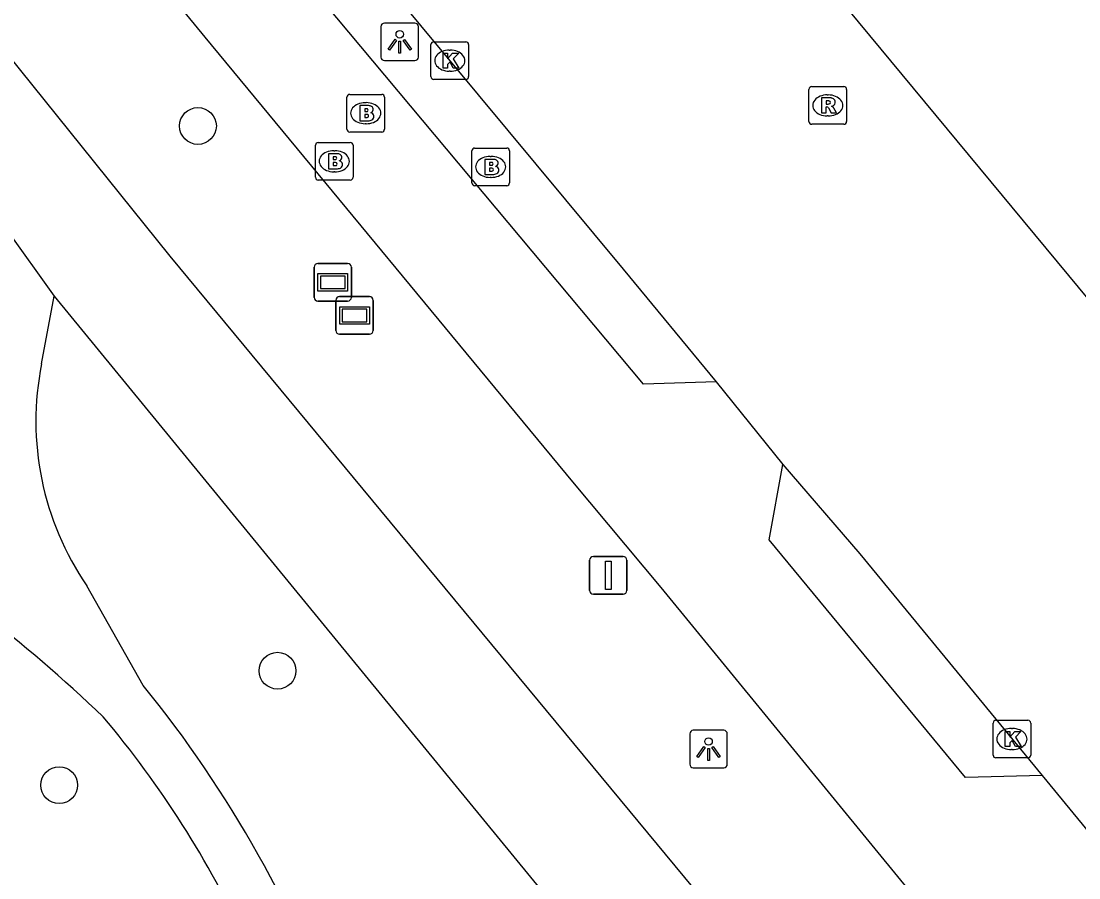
# Model space of a CAD drawing. Extents: x 159280 to 160375, y 384531 to 385872.
# Drawn here: x 159439.65 to 159467.75, y 385135.22 to 385157.98 of the extents above; entities that cross this region are included whole.
import ezdxf

# ---------------------------------------------------------------- set-up
doc = ezdxf.new("R2010")
doc.units = 0
for name, color, linetype in [('IMGEO_Boom', 7, 'Continuous'), ('IMGEO_Brandkraan', 7, 'Continuous'), ('IMGEO_Fietspad_open', 7, 'Continuous'), ('IMGEO_Kolk', 7, 'Continuous'), ('IMGEO_Lichtpunt', 7, 'Continuous'), ('IMGEO_Rijbaan_lokaal_open', 7, 'Continuous'), ('IMGEO_Rioolput', 7, 'Continuous'), ('IMGEO_Verkeersbordpaal', 7, 'Continuous'), ('IMGEO_Verklikker', 7, 'Continuous'), ('IMGEO_Voetpad_halfverhard', 7, 'Continuous')]:
    doc.layers.add(name, color=color, linetype=linetype)

msp = doc.modelspace()

# ---------------------------------------------------------------- linework, layer by layer
at = {"layer": 'IMGEO_Boom'}
for centre in [(159444.348, 385155.198), (159446.464, 385140.721), (159440.663, 385137.681)]:
    msp.add_circle(centre, 0.489, dxfattribs=at)
at = {"layer": 'IMGEO_Brandkraan'}
for p, q in [((159448.305, 385155.112), (159448.305, 385155.964)), ((159448.38, 385156.038), (159449.232, 385156.038)), ((159449.306, 385155.964), (159449.306, 385155.112)), ((159448.793, 385155.818), (159448.818, 385155.818)), ((159449.232, 385155.038), (159448.38, 385155.038)), ((159448.816, 385155.258), (159448.791, 385155.258)), ((159447.545, 385154.76), (159448.397, 385154.76)), ((159447.47, 385153.834), (159447.47, 385154.686)), ((159447.958, 385154.54), (159447.983, 385154.54)), ((159448.471, 385154.686), (159448.471, 385153.834)), ((159451.625, 385153.685), (159451.625, 385154.537)), ((159451.7, 385154.611), (159452.552, 385154.611)), ((159452.626, 385154.537), (159452.626, 385153.685)), ((159452.113, 385154.391), (159452.138, 385154.391)), ((159447.981, 385153.98), (159447.956, 385153.98)), ((159448.397, 385153.76), (159447.545, 385153.76)), ((159452.552, 385153.611), (159451.7, 385153.611)), ((159452.136, 385153.831), (159452.111, 385153.831))]:
    msp.add_line(p, q, dxfattribs=at)
for points in [[(159448.305, 385155.112), (159448.305, 385155.964)], [(159448.38, 385156.038), (159449.232, 385156.038)], [(159449.306, 385155.964), (159449.306, 385155.112)], [(159448.653, 385155.738), (159448.653, 385155.338), (159448.866, 385155.338)], [(159448.884, 385155.738), (159448.653, 385155.738)], [(159448.832, 385155.657), (159448.778, 385155.657), (159448.778, 385155.581)], [(159448.778, 385155.581), (159448.831, 385155.581)], [(159448.84, 385155.505), (159448.778, 385155.505), (159448.778, 385155.424)], [(159448.778, 385155.424), (159448.84, 385155.424)], [(159449.232, 385155.038), (159448.38, 385155.038)], [(159447.545, 385154.76), (159448.397, 385154.76)], [(159447.47, 385153.834), (159447.47, 385154.686)], [(159447.818, 385154.46), (159447.818, 385154.06), (159448.031, 385154.06)], [(159448.049, 385154.46), (159447.818, 385154.46)], [(159448.471, 385154.686), (159448.471, 385153.834)], [(159451.625, 385153.685), (159451.625, 385154.537)], [(159451.7, 385154.611), (159452.552, 385154.611)], [(159452.626, 385154.537), (159452.626, 385153.685)], [(159447.997, 385154.379), (159447.943, 385154.379), (159447.943, 385154.303)], [(159447.943, 385154.303), (159447.996, 385154.303)], [(159448.005, 385154.227), (159447.943, 385154.227), (159447.943, 385154.146)], [(159451.973, 385154.311), (159451.973, 385153.911), (159452.186, 385153.911)], [(159452.204, 385154.311), (159451.973, 385154.311)], [(159452.152, 385154.23), (159452.098, 385154.23), (159452.098, 385154.154)], [(159447.943, 385154.146), (159448.005, 385154.146)], [(159452.098, 385154.154), (159452.151, 385154.154)], [(159452.16, 385154.078), (159452.098, 385154.078), (159452.098, 385153.997)], [(159452.098, 385153.997), (159452.16, 385153.997)], [(159448.397, 385153.76), (159447.545, 385153.76)], [(159452.552, 385153.611), (159451.7, 385153.611)]]:
    msp.add_lwpolyline(points, dxfattribs=at)
for centre, radius, start, end in [((159448.382, 385155.962), 0.0765, 91.552, 178.448), ((159448.382, 385155.962), 0.0765, 91.552, 178.448), ((159449.23, 385155.962), 0.0765, 1.552, 88.448), ((159449.23, 385155.962), 0.0765, 1.552, 88.448), ((159448.833, 385155.619), 0.0379, 267.8285, 90.9355), ((159448.888, 385155.593), 0.145, 59.4692, 91.5367), ((159448.913, 385155.64), 0.0922, 285.5137, 58.1501), ((159448.841, 385155.464), 0.0404, 269.8759, 90.5077), ((159448.872, 385155.589), 0.251, 268.6676, 293.5347), ((159448.918, 385155.448), 0.105, 301.3115, 78.989), ((159448.382, 385155.114), 0.0765, 181.552, 268.448), ((159448.382, 385155.114), 0.0765, 181.552, 268.448), ((159449.23, 385155.114), 0.0765, 271.552, 358.448), ((159449.23, 385155.114), 0.0765, 271.552, 358.448), ((159447.547, 385154.684), 0.0765, 91.552, 178.448), ((159447.547, 385154.684), 0.0765, 91.552, 178.448), ((159448.395, 385154.684), 0.0765, 1.552, 88.448), ((159448.395, 385154.684), 0.0765, 1.552, 88.448), ((159448.053, 385154.315), 0.145, 59.4692, 91.5367), ((159451.702, 385154.535), 0.0765, 91.552, 178.448), ((159451.702, 385154.535), 0.0765, 91.552, 178.448), ((159452.55, 385154.535), 0.0765, 1.552, 88.448), ((159452.55, 385154.535), 0.0765, 1.552, 88.448), ((159447.998, 385154.341), 0.0379, 267.8285, 90.9355), ((159448.006, 385154.186), 0.0404, 269.8759, 90.5077), ((159448.078, 385154.362), 0.0922, 285.5137, 58.1501), ((159448.083, 385154.17), 0.105, 301.3115, 78.989), ((159452.153, 385154.192), 0.0379, 267.8285, 90.9355), ((159452.208, 385154.166), 0.145, 59.4692, 91.5367), ((159452.233, 385154.213), 0.0922, 285.5137, 58.1501), ((159448.037, 385154.311), 0.251, 268.6676, 293.5347), ((159452.161, 385154.037), 0.0404, 269.8759, 90.5077), ((159452.192, 385154.162), 0.251, 268.6676, 293.5347), ((159452.238, 385154.021), 0.105, 301.3115, 78.989), ((159447.547, 385153.836), 0.0765, 181.552, 268.448), ((159447.547, 385153.836), 0.0765, 181.552, 268.448), ((159448.395, 385153.836), 0.0765, 271.552, 358.448), ((159448.395, 385153.836), 0.0765, 271.552, 358.448), ((159451.702, 385153.687), 0.0765, 181.552, 268.448), ((159451.702, 385153.687), 0.0765, 181.552, 268.448), ((159452.55, 385153.687), 0.0765, 271.552, 358.448), ((159452.55, 385153.687), 0.0765, 271.552, 358.448)]:
    msp.add_arc(centre, radius, start, end, dxfattribs=at)
for centre, major_axis, ratio, start_param, end_param in [((159448.792, 385155.538), (-0.387, 0.002), 0.722429, 4.712389, 7.853982), ((159448.817, 385155.538), (-0.39, 0.002), 0.717154, 1.570796, 4.712389), ((159447.957, 385154.26), (-0.387, 0.002), 0.722429, 4.712389, 7.853982), ((159447.982, 385154.26), (-0.39, 0.002), 0.717154, 1.570796, 4.712389), ((159452.112, 385154.111), (-0.387, 0.002), 0.722429, 4.712389, 7.853982), ((159452.137, 385154.111), (-0.39, 0.002), 0.717154, 1.570796, 4.712389)]:
    msp.add_ellipse(centre, major_axis=major_axis, ratio=ratio, start_param=start_param, end_param=end_param, dxfattribs=at)
at = {"layer": 'IMGEO_Fietspad_open'}
for points in [[(159405.443, 385221.27), (159417.105, 385196.774), (159421.543, 385188.209), (159424.758, 385182.98), (159430.05, 385175.255), (159434.187, 385170.106), (159442.865, 385159.598), (159444.527, 385157.561), (159454.301, 385145.739), (159456.65, 385142.935), (159463.095, 385135.058), (159465.215, 385132.533), (159468.191, 385128.94)], [(159458.119, 385148.401), (159456.184, 385148.339), (159446.72, 385159.66)], [(159466.777, 385137.938), (159464.743, 385137.881), (159459.521, 385144.2), (159459.891, 385146.2)]]:
    msp.add_lwpolyline(points, dxfattribs=at)
at = {"layer": 'IMGEO_Kolk'}
for p, q in [((159450.539, 385156.509), (159450.539, 385157.361)), ((159450.614, 385157.435), (159451.466, 385157.435)), ((159451.54, 385157.361), (159451.54, 385156.509)), ((159451.027, 385157.215), (159451.052, 385157.215)), ((159451.466, 385156.435), (159450.614, 385156.435)), ((159451.05, 385156.655), (159451.025, 385156.655)), ((159465.475, 385138.479), (159465.475, 385139.331)), ((159465.55, 385139.405), (159466.402, 385139.405)), ((159466.476, 385139.331), (159466.476, 385138.479)), ((159465.963, 385139.185), (159465.988, 385139.185)), ((159465.986, 385138.625), (159465.961, 385138.625)), ((159466.402, 385138.405), (159465.55, 385138.405))]:
    msp.add_line(p, q, dxfattribs=at)
for points in [[(159450.539, 385156.509), (159450.539, 385157.361)], [(159450.614, 385157.435), (159451.466, 385157.435)], [(159451.54, 385157.361), (159451.54, 385156.509)], [(159450.86, 385157.135), (159450.983, 385157.135), (159450.983, 385156.984), (159451.113, 385157.135), (159451.277, 385157.135), (159451.131, 385156.984), (159451.284, 385156.735), (159451.132, 385156.735), (159451.047, 385156.899), (159450.983, 385156.832), (159450.983, 385156.735), (159450.86, 385156.735), (159450.86, 385157.135)], [(159451.466, 385156.435), (159450.614, 385156.435)], [(159465.475, 385138.479), (159465.475, 385139.331)], [(159465.55, 385139.405), (159466.402, 385139.405)], [(159466.476, 385139.331), (159466.476, 385138.479)], [(159465.796, 385139.105), (159465.919, 385139.105), (159465.919, 385138.954), (159466.049, 385139.105), (159466.213, 385139.105), (159466.067, 385138.954), (159466.22, 385138.705), (159466.068, 385138.705), (159465.983, 385138.869), (159465.919, 385138.802), (159465.919, 385138.705), (159465.796, 385138.705), (159465.796, 385139.105)], [(159466.402, 385138.405), (159465.55, 385138.405)]]:
    msp.add_lwpolyline(points, dxfattribs=at)
for centre, start, end in [((159450.616, 385157.359), 91.552, 178.448), ((159450.616, 385157.359), 91.552, 178.448), ((159451.464, 385157.359), 1.552, 88.448), ((159451.464, 385157.359), 1.552, 88.448), ((159450.616, 385156.511), 181.552, 268.448), ((159450.616, 385156.511), 181.552, 268.448), ((159451.464, 385156.511), 271.552, 358.448), ((159451.464, 385156.511), 271.552, 358.448), ((159465.552, 385139.329), 91.552, 178.448), ((159465.552, 385139.329), 91.552, 178.448), ((159466.4, 385139.329), 1.552, 88.448), ((159466.4, 385139.329), 1.552, 88.448), ((159465.552, 385138.481), 181.552, 268.448), ((159465.552, 385138.481), 181.552, 268.448), ((159466.4, 385138.481), 271.552, 358.448), ((159466.4, 385138.481), 271.552, 358.448)]:
    msp.add_arc(centre, 0.0765, start, end, dxfattribs=at)
for centre, major_axis, ratio, start_param, end_param in [((159451.026, 385156.935), (-0.387, 0.002), 0.722429, 4.712389, 7.853982), ((159451.051, 385156.935), (-0.39, 0.002), 0.717154, 1.570796, 4.712389), ((159465.962, 385138.905), (-0.387, 0.002), 0.722429, 4.712389, 7.853982), ((159465.987, 385138.905), (-0.39, 0.002), 0.717154, 1.570796, 4.712389)]:
    msp.add_ellipse(centre, major_axis=major_axis, ratio=ratio, start_param=start_param, end_param=end_param, dxfattribs=at)
at = {"layer": 'IMGEO_Lichtpunt'}
for p, q in [((159449.211, 385157.837), (159449.211, 385157.03)), ((159449.211, 385157.837), (159449.211, 385157.03)), ((159450.113, 385157.932), (159449.305, 385157.932)), ((159450.113, 385157.932), (159449.305, 385157.932)), ((159450.207, 385157.03), (159450.207, 385157.837)), ((159450.207, 385157.03), (159450.207, 385157.837)), ((159449.305, 385156.936), (159450.113, 385156.936)), ((159449.305, 385156.936), (159450.113, 385156.936)), ((159457.416, 385139.042), (159457.416, 385138.235)), ((159457.416, 385139.042), (159457.416, 385138.235)), ((159458.318, 385139.137), (159457.51, 385139.137)), ((159458.318, 385139.137), (159457.51, 385139.137)), ((159458.412, 385138.235), (159458.412, 385139.042)), ((159458.412, 385138.235), (159458.412, 385139.042)), ((159457.51, 385138.141), (159458.318, 385138.141)), ((159457.51, 385138.141), (159458.318, 385138.141))]:
    msp.add_line(p, q, dxfattribs=at)
for points in [[(159449.585, 385157.501), (159449.624, 385157.473), (159449.436, 385157.211), (159449.398, 385157.238), (159449.585, 385157.501)], [(159449.687, 385157.453), (159449.734, 385157.453), (159449.734, 385157.131), (159449.687, 385157.131), (159449.687, 385157.453)], [(159449.797, 385157.473), (159449.835, 385157.5), (159450.022, 385157.238), (159449.983, 385157.21), (159449.797, 385157.473)], [(159457.79, 385138.706), (159457.829, 385138.678), (159457.641, 385138.416), (159457.603, 385138.443), (159457.79, 385138.706)], [(159457.892, 385138.658), (159457.939, 385138.658), (159457.939, 385138.336), (159457.892, 385138.336), (159457.892, 385138.658)], [(159458.002, 385138.678), (159458.04, 385138.705), (159458.227, 385138.443), (159458.188, 385138.415), (159458.002, 385138.678)]]:
    msp.add_lwpolyline(points, dxfattribs=at)
for centre in [(159449.71, 385157.635), (159457.915, 385138.84)]:
    msp.add_circle(centre, 0.0994, dxfattribs=at)
for centre, start, end in [((159449.305, 385157.837), 90, 180), ((159449.305, 385157.837), 90, 180), ((159450.113, 385157.837), 0, 90), ((159450.113, 385157.837), 0, 90), ((159449.305, 385157.03), 180, 270), ((159449.305, 385157.03), 180, 270), ((159450.113, 385157.03), 270, 0), ((159450.113, 385157.03), 270, 360), ((159457.51, 385139.042), 90, 180), ((159457.51, 385139.042), 90, 180), ((159458.318, 385139.042), 0, 90), ((159458.318, 385139.042), 0, 90), ((159457.51, 385138.235), 180, 270), ((159457.51, 385138.235), 180, 270), ((159458.318, 385138.235), 270, 0), ((159458.318, 385138.235), 270, 360)]:
    msp.add_arc(centre, 0.0946, start, end, dxfattribs=at)
at = {"layer": 'IMGEO_Rijbaan_lokaal_open'}
for points in [[(159447.937, 385160.667), (159455.648, 385151.396), (159458.119, 385148.401)], [(159460.125, 385160.1), (159476.853, 385139.918)], [(159458.119, 385148.401), (159459.891, 385146.2)], [(159459.891, 385146.2), (159461.936, 385143.827), (159466.777, 385137.938)], [(159466.777, 385137.938), (159468.656, 385135.65)]]:
    msp.add_lwpolyline(points, dxfattribs=at)
at = {"layer": 'IMGEO_Rioolput'}
for p, q in [((159460.582, 385155.318), (159460.582, 385156.17)), ((159460.657, 385156.244), (159461.509, 385156.244)), ((159461.583, 385156.17), (159461.583, 385155.318)), ((159461.07, 385156.024), (159461.095, 385156.024)), ((159461.093, 385155.464), (159461.068, 385155.464)), ((159461.509, 385155.244), (159460.657, 385155.244))]:
    msp.add_line(p, q, dxfattribs=at)
for points in [[(159460.582, 385155.318), (159460.582, 385156.17)], [(159460.657, 385156.244), (159461.509, 385156.244)], [(159461.583, 385156.17), (159461.583, 385155.318)], [(159461.171, 385155.942), (159460.919, 385155.944), (159460.919, 385155.544)], [(159461.097, 385155.863), (159461.043, 385155.863), (159461.043, 385155.782)], [(159460.919, 385155.544), (159461.043, 385155.544), (159461.043, 385155.706), (159461.054, 385155.706)], [(159461.043, 385155.782), (159461.095, 385155.782)], [(159461.101, 385155.677), (159461.172, 385155.544), (159461.312, 385155.544), (159461.247, 385155.67)], [(159461.509, 385155.244), (159460.657, 385155.244)]]:
    msp.add_lwpolyline(points, dxfattribs=at)
for centre, radius, start, end in [((159460.659, 385156.168), 0.0765, 91.552, 178.448), ((159460.659, 385156.168), 0.0765, 91.552, 178.448), ((159461.507, 385156.168), 0.0765, 1.552, 88.448), ((159461.507, 385156.168), 0.0765, 1.552, 88.448), ((159461.103, 385155.767), 0.0964, 77.0061, 93.1865), ((159461.117, 385155.824), 0.0378, 276.6634, 79.6772), ((159461.17, 385155.832), 0.109, 350.3612, 89.416), ((159461.053, 385155.653), 0.0533, 26.0293, 88.6989), ((159461.079, 385155.971), 0.19, 274.7715, 282.9687), ((159461.168, 385155.832), 0.112, 277.5842, 350.9817), ((159461.152, 385155.617), 0.108, 29.5134, 73.7905), ((159460.659, 385155.32), 0.0765, 181.552, 268.448), ((159460.659, 385155.32), 0.0765, 181.552, 268.448), ((159461.507, 385155.32), 0.0765, 271.552, 358.448), ((159461.507, 385155.32), 0.0765, 271.552, 358.448)]:
    msp.add_arc(centre, radius, start, end, dxfattribs=at)
for centre, major_axis, ratio, start_param, end_param in [((159461.069, 385155.744), (-0.387, 0.002), 0.722429, 4.712389, 7.853982), ((159461.094, 385155.744), (-0.39, 0.002), 0.717154, 1.570796, 4.712389)]:
    msp.add_ellipse(centre, major_axis=major_axis, ratio=ratio, start_param=start_param, end_param=end_param, dxfattribs=at)
at = {"layer": 'IMGEO_Verkeersbordpaal'}
for p, q in [((159454.754, 385142.855), (159454.754, 385143.655)), ((159454.754, 385143.655), (159454.754, 385142.855)), ((159454.854, 385143.755), (159455.644, 385143.755)), ((159455.644, 385143.755), (159454.854, 385143.755)), ((159455.744, 385143.655), (159455.744, 385142.855)), ((159455.744, 385142.855), (159455.744, 385143.655)), ((159455.644, 385142.755), (159454.854, 385142.755)), ((159454.854, 385142.755), (159455.644, 385142.755))]:
    msp.add_line(p, q, dxfattribs=at)
msp.add_lwpolyline([(159455.174, 385143.63), (159455.324, 385143.63), (159455.324, 385142.88), (159455.174, 385142.88), (159455.174, 385143.63)], dxfattribs=at)
for centre, start, end in [((159454.854, 385143.655), 90, 180), ((159454.854, 385143.655), 90, 180), ((159455.644, 385143.655), 0, 90), ((159455.644, 385143.655), 360, 90), ((159454.854, 385142.855), 180, 270), ((159454.854, 385142.855), 180, 270), ((159455.644, 385142.855), 270, 0), ((159455.644, 385142.855), 270, 0)]:
    msp.add_arc(centre, 0.1, start, end, dxfattribs=at)
at = {"layer": 'IMGEO_Verklikker'}
for p, q in [((159447.435, 385150.644), (159447.435, 385151.444)), ((159447.435, 385151.444), (159447.435, 385150.644)), ((159447.535, 385151.544), (159448.325, 385151.544)), ((159448.325, 385151.544), (159447.535, 385151.544)), ((159448.425, 385151.444), (159448.425, 385150.644)), ((159448.425, 385150.644), (159448.425, 385151.444)), ((159448.325, 385150.544), (159447.535, 385150.544)), ((159447.535, 385150.544), (159448.325, 385150.544)), ((159448.013, 385149.763), (159448.013, 385150.563)), ((159448.013, 385150.563), (159448.013, 385149.763)), ((159448.113, 385150.663), (159448.903, 385150.663)), ((159448.903, 385150.663), (159448.113, 385150.663)), ((159449.003, 385150.563), (159449.003, 385149.763)), ((159449.003, 385149.763), (159449.003, 385150.563)), ((159448.903, 385149.663), (159448.113, 385149.663)), ((159448.113, 385149.663), (159448.903, 385149.663))]:
    msp.add_line(p, q, dxfattribs=at)
for points in [[(159447.536, 385151.276), (159448.324, 385151.276), (159448.324, 385150.812), (159447.536, 385150.812), (159447.536, 385151.276)], [(159447.601, 385151.211), (159447.601, 385150.877), (159448.259, 385150.877), (159448.259, 385151.211), (159447.601, 385151.211)], [(159448.114, 385150.395), (159448.902, 385150.395), (159448.902, 385149.931), (159448.114, 385149.931), (159448.114, 385150.395)], [(159448.179, 385150.33), (159448.179, 385149.996), (159448.837, 385149.996), (159448.837, 385150.33), (159448.179, 385150.33)]]:
    msp.add_lwpolyline(points, dxfattribs=at)
for centre, start, end in [((159447.535, 385151.444), 90, 180), ((159447.535, 385151.444), 90, 180), ((159448.325, 385151.444), 0, 90), ((159448.325, 385151.444), 360, 90), ((159447.535, 385150.644), 180, 270), ((159447.535, 385150.644), 180, 270), ((159448.113, 385150.563), 90, 180), ((159448.113, 385150.563), 90, 180), ((159448.325, 385150.644), 270, 0), ((159448.325, 385150.644), 270, 0), ((159448.903, 385150.563), 0, 90), ((159448.903, 385150.563), 360, 90), ((159448.113, 385149.763), 180, 270), ((159448.113, 385149.763), 180, 270), ((159448.903, 385149.763), 270, 0), ((159448.903, 385149.763), 270, 0)]:
    msp.add_arc(centre, 0.1, start, end, dxfattribs=at)
at = {"layer": 'IMGEO_Voetpad_halfverhard'}
for points in [[(159468.191, 385128.94), (159464.844, 385126.096), (159443.614, 385151.741), (159437.266, 385159.621), (159427.107, 385172.032), (159421.69, 385179.755)], [(159439.261, 385152.446), (159440.526, 385150.679)], [(159440.194, 385148.876), (159440.526, 385150.679)], [(159440.526, 385150.679), (159453.908, 385134.35), (159462.304, 385124.254), (159489.188, 385091.93)], [(159442.896, 385140.327), (159441.399, 385142.978)]]:
    msp.add_lwpolyline(points, dxfattribs=at)
for centre, radius, start, end in [((159447.749, 385147.347), 7.708, 168.5611, 214.5328), ((159412.854, 385109.041), 42.04, 46.4254, 58.2739), ((159418.436, 385120.417), 31.538, 19.3726, 39.1447), ((159420.843, 385121.922), 27.376, 25.0698, 39.9421)]:
    msp.add_arc(centre, radius, start, end, dxfattribs=at)

doc.saveas('drawing.dxf')
